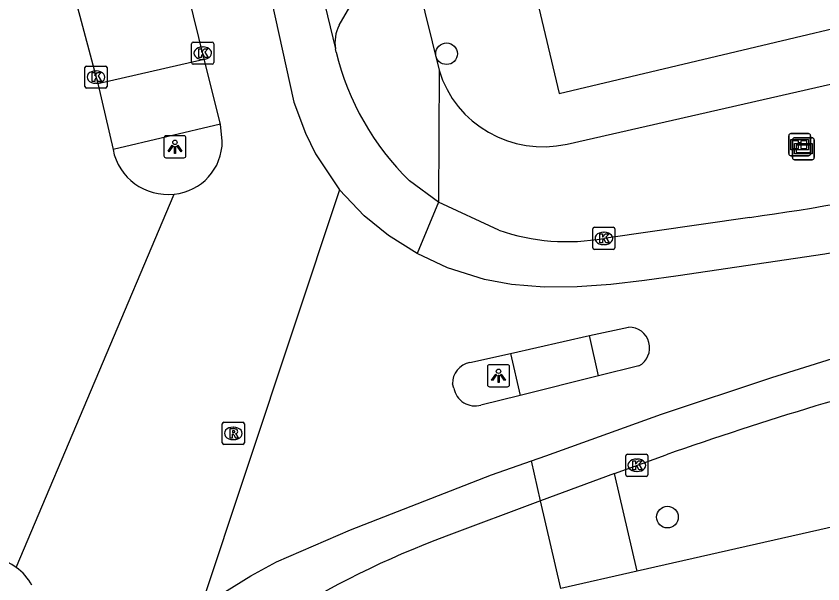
# Model space of a CAD drawing. Extents: x 158461 to 159795, y 387220 to 388672.
# Drawn here: x 159378.88 to 159415.32, y 388181.8 to 388207.47 of the extents above; entities that cross this region are included whole.
import ezdxf

# ---------------------------------------------------------------- set-up
doc = ezdxf.new("R2010")
doc.units = 0
for name, color, linetype in [('IMGEO_Boom', 7, 'Continuous'), ('IMGEO_Informatiebord', 7, 'Continuous'), ('IMGEO_Kolk', 7, 'Continuous'), ('IMGEO_Lichtpunt', 7, 'Continuous'), ('IMGEO_Pand', 7, 'Continuous'), ('IMGEO_Reclamebord', 7, 'Continuous'), ('IMGEO_Rijbaan_lokaal_gesloten', 7, 'Continuous'), ('IMGEO_Rijbaan_lokaal_open', 7, 'Continuous'), ('IMGEO_Rioolput', 7, 'Continuous'), ('IMGEO_Voetpad_open', 7, 'Continuous')]:
    doc.layers.add(name, color=color, linetype=linetype)

msp = doc.modelspace()

# ---------------------------------------------------------------- linework, layer by layer
at = {"layer": 'IMGEO_Boom'}
for centre in [(159398.325, 388205.774), (159408.298, 388184.823)]:
    msp.add_circle(centre, 0.489, dxfattribs=at)
at = {"layer": 'IMGEO_Informatiebord'}
for p, q in [((159413.876, 388202.162), (159414.666, 388202.162)), ((159414.666, 388202.162), (159413.876, 388202.162)), ((159413.776, 388201.262), (159413.776, 388202.062)), ((159413.776, 388202.062), (159413.776, 388201.262)), ((159414.766, 388202.062), (159414.766, 388201.262)), ((159414.766, 388201.262), (159414.766, 388202.062)), ((159414.666, 388201.162), (159413.876, 388201.162)), ((159413.876, 388201.162), (159414.666, 388201.162))]:
    msp.add_line(p, q, dxfattribs=at)
for points in [[(159413.877, 388201.894), (159414.665, 388201.894), (159414.665, 388201.43), (159413.877, 388201.43), (159413.877, 388201.894)], [(159413.942, 388201.829), (159413.942, 388201.495), (159414.217, 388201.495), (159414.218, 388201.708), (159414.322, 388201.709), (159414.323, 388201.495), (159414.6, 388201.495), (159414.6, 388201.829), (159414.324, 388201.829), (159414.324, 388201.749), (159414.218, 388201.749), (159414.218, 388201.829), (159413.942, 388201.829)]]:
    msp.add_lwpolyline(points, dxfattribs=at)
for centre, start, end in [((159413.876, 388202.062), 90, 180), ((159413.876, 388202.062), 90, 180), ((159414.666, 388202.062), 0, 90), ((159414.666, 388202.062), 360, 90), ((159413.876, 388201.262), 180, 270), ((159413.876, 388201.262), 180, 270), ((159414.666, 388201.262), 270, 0), ((159414.666, 388201.262), 270, 0)]:
    msp.add_arc(centre, 0.1, start, end, dxfattribs=at)
at = {"layer": 'IMGEO_Kolk'}
for p, q in [((159386.81, 388205.373), (159386.81, 388206.225)), ((159386.885, 388206.299), (159387.737, 388206.299)), ((159387.811, 388206.225), (159387.811, 388205.373)), ((159387.298, 388206.079), (159387.323, 388206.079)), ((159387.321, 388205.519), (159387.296, 388205.519)), ((159381.989, 388204.292), (159381.989, 388205.144)), ((159382.064, 388205.218), (159382.916, 388205.218)), ((159382.99, 388205.144), (159382.99, 388204.292)), ((159387.737, 388205.299), (159386.885, 388205.299)), ((159382.477, 388204.998), (159382.502, 388204.998)), ((159382.5, 388204.438), (159382.475, 388204.438)), ((159382.916, 388204.218), (159382.064, 388204.218)), ((159404.928, 388196.999), (159404.928, 388197.851)), ((159405.003, 388197.925), (159405.855, 388197.925)), ((159405.929, 388197.851), (159405.929, 388196.999)), ((159405.416, 388197.705), (159405.441, 388197.705)), ((159405.439, 388197.145), (159405.414, 388197.145)), ((159405.855, 388196.925), (159405.003, 388196.925)), ((159406.417, 388186.74), (159406.417, 388187.592)), ((159406.492, 388187.666), (159407.344, 388187.666)), ((159407.418, 388187.592), (159407.418, 388186.74)), ((159406.905, 388187.446), (159406.93, 388187.446)), ((159406.928, 388186.886), (159406.903, 388186.886)), ((159407.344, 388186.666), (159406.492, 388186.666))]:
    msp.add_line(p, q, dxfattribs=at)
for points in [[(159386.81, 388205.373), (159386.81, 388206.225)], [(159386.885, 388206.299), (159387.737, 388206.299)], [(159387.811, 388206.225), (159387.811, 388205.373)], [(159387.131, 388205.999), (159387.254, 388205.999), (159387.254, 388205.848), (159387.384, 388205.999), (159387.548, 388205.999), (159387.402, 388205.848), (159387.555, 388205.599), (159387.403, 388205.599), (159387.318, 388205.763), (159387.254, 388205.696), (159387.254, 388205.599), (159387.131, 388205.599), (159387.131, 388205.999)], [(159381.989, 388204.292), (159381.989, 388205.144)], [(159382.064, 388205.218), (159382.916, 388205.218)], [(159382.99, 388205.144), (159382.99, 388204.292)], [(159387.737, 388205.299), (159386.885, 388205.299)], [(159382.31, 388204.918), (159382.433, 388204.918), (159382.433, 388204.767), (159382.563, 388204.918), (159382.727, 388204.918), (159382.581, 388204.767), (159382.734, 388204.518), (159382.582, 388204.518), (159382.497, 388204.682), (159382.433, 388204.615), (159382.433, 388204.518), (159382.31, 388204.518), (159382.31, 388204.918)], [(159382.916, 388204.218), (159382.064, 388204.218)], [(159404.928, 388196.999), (159404.928, 388197.851)], [(159405.003, 388197.925), (159405.855, 388197.925)], [(159405.929, 388197.851), (159405.929, 388196.999)], [(159405.249, 388197.625), (159405.372, 388197.625), (159405.372, 388197.474), (159405.502, 388197.625), (159405.666, 388197.625), (159405.52, 388197.474), (159405.673, 388197.225), (159405.521, 388197.225), (159405.436, 388197.389), (159405.372, 388197.322), (159405.372, 388197.225), (159405.249, 388197.225), (159405.249, 388197.625)], [(159405.855, 388196.925), (159405.003, 388196.925)], [(159406.417, 388186.74), (159406.417, 388187.592)], [(159406.492, 388187.666), (159407.344, 388187.666)], [(159407.418, 388187.592), (159407.418, 388186.74)], [(159406.738, 388187.366), (159406.861, 388187.366), (159406.861, 388187.215), (159406.991, 388187.366), (159407.155, 388187.366), (159407.009, 388187.215), (159407.162, 388186.966), (159407.01, 388186.966), (159406.925, 388187.13), (159406.861, 388187.063), (159406.861, 388186.966), (159406.738, 388186.966), (159406.738, 388187.366)], [(159407.344, 388186.666), (159406.492, 388186.666)]]:
    msp.add_lwpolyline(points, dxfattribs=at)
for centre, start, end in [((159386.887, 388206.223), 91.552, 178.448), ((159386.887, 388206.223), 91.552, 178.448), ((159387.735, 388206.223), 1.552, 88.448), ((159387.735, 388206.223), 1.552, 88.448), ((159382.066, 388205.142), 91.552, 178.448), ((159382.066, 388205.142), 91.552, 178.448), ((159382.914, 388205.142), 1.552, 88.448), ((159382.914, 388205.142), 1.552, 88.448), ((159386.887, 388205.375), 181.552, 268.448), ((159386.887, 388205.375), 181.552, 268.448), ((159387.735, 388205.375), 271.552, 358.448), ((159387.735, 388205.375), 271.552, 358.448), ((159382.066, 388204.294), 181.552, 268.448), ((159382.066, 388204.294), 181.552, 268.448), ((159382.914, 388204.294), 271.552, 358.448), ((159382.914, 388204.294), 271.552, 358.448), ((159405.005, 388197.849), 91.552, 178.448), ((159405.005, 388197.849), 91.552, 178.448), ((159405.853, 388197.849), 1.552, 88.448), ((159405.853, 388197.849), 1.552, 88.448), ((159405.005, 388197.001), 181.552, 268.448), ((159405.005, 388197.001), 181.552, 268.448), ((159405.853, 388197.001), 271.552, 358.448), ((159405.853, 388197.001), 271.552, 358.448), ((159406.494, 388187.59), 91.552, 178.448), ((159406.494, 388187.59), 91.552, 178.448), ((159407.342, 388187.59), 1.552, 88.448), ((159407.342, 388187.59), 1.552, 88.448), ((159406.494, 388186.742), 181.552, 268.448), ((159406.494, 388186.742), 181.552, 268.448), ((159407.342, 388186.742), 271.552, 358.448), ((159407.342, 388186.742), 271.552, 358.448)]:
    msp.add_arc(centre, 0.0765, start, end, dxfattribs=at)
for centre, major_axis, ratio, start_param, end_param in [((159387.297, 388205.799), (-0.387, 0.002), 0.722429, 4.712389, 7.853982), ((159387.322, 388205.799), (-0.39, 0.002), 0.717154, 1.570796, 4.712389), ((159382.476, 388204.718), (-0.387, 0.002), 0.722429, 4.712389, 7.853982), ((159382.501, 388204.718), (-0.39, 0.002), 0.717154, 1.570796, 4.712389), ((159405.415, 388197.425), (-0.387, 0.002), 0.722429, 4.712389, 7.853982), ((159405.44, 388197.425), (-0.39, 0.002), 0.717154, 1.570796, 4.712389), ((159406.904, 388187.166), (-0.387, 0.002), 0.722429, 4.712389, 7.853982), ((159406.929, 388187.166), (-0.39, 0.002), 0.717154, 1.570796, 4.712389)]:
    msp.add_ellipse(centre, major_axis=major_axis, ratio=ratio, start_param=start_param, end_param=end_param, dxfattribs=at)
at = {"layer": 'IMGEO_Lichtpunt'}
for p, q in [((159385.557, 388201.969), (159385.557, 388201.162)), ((159385.557, 388201.969), (159385.557, 388201.162)), ((159386.459, 388202.064), (159385.651, 388202.064)), ((159386.459, 388202.064), (159385.651, 388202.064)), ((159386.553, 388201.162), (159386.553, 388201.969)), ((159386.553, 388201.162), (159386.553, 388201.969)), ((159385.651, 388201.068), (159386.459, 388201.068)), ((159385.651, 388201.068), (159386.459, 388201.068)), ((159400.171, 388191.62), (159400.171, 388190.813)), ((159400.171, 388191.62), (159400.171, 388190.813)), ((159401.073, 388191.715), (159400.265, 388191.715)), ((159401.073, 388191.715), (159400.265, 388191.715)), ((159401.167, 388190.813), (159401.167, 388191.62)), ((159401.167, 388190.813), (159401.167, 388191.62)), ((159400.265, 388190.719), (159401.073, 388190.719)), ((159400.265, 388190.719), (159401.073, 388190.719))]:
    msp.add_line(p, q, dxfattribs=at)
for points in [[(159385.931, 388201.633), (159385.97, 388201.605), (159385.782, 388201.343), (159385.744, 388201.37), (159385.931, 388201.633)], [(159386.033, 388201.585), (159386.08, 388201.585), (159386.08, 388201.263), (159386.033, 388201.263), (159386.033, 388201.585)], [(159386.143, 388201.605), (159386.181, 388201.632), (159386.368, 388201.37), (159386.329, 388201.342), (159386.143, 388201.605)], [(159400.545, 388191.284), (159400.584, 388191.256), (159400.396, 388190.994), (159400.358, 388191.021), (159400.545, 388191.284)], [(159400.647, 388191.236), (159400.694, 388191.236), (159400.694, 388190.914), (159400.647, 388190.914), (159400.647, 388191.236)], [(159400.757, 388191.256), (159400.795, 388191.283), (159400.982, 388191.021), (159400.943, 388190.993), (159400.757, 388191.256)]]:
    msp.add_lwpolyline(points, dxfattribs=at)
for centre in [(159386.056, 388201.767), (159400.67, 388191.418)]:
    msp.add_circle(centre, 0.0994, dxfattribs=at)
for centre, start, end in [((159385.651, 388201.969), 90, 180), ((159385.651, 388201.969), 90, 180), ((159386.459, 388201.969), 0, 90), ((159386.459, 388201.969), 0, 90), ((159385.651, 388201.162), 180, 270), ((159385.651, 388201.162), 180, 270), ((159386.459, 388201.162), 270, 0), ((159386.459, 388201.162), 270, 360), ((159400.265, 388191.62), 90, 180), ((159400.265, 388191.62), 90, 180), ((159401.073, 388191.62), 0, 90), ((159401.073, 388191.62), 0, 90), ((159400.265, 388190.813), 180, 270), ((159400.265, 388190.813), 180, 270), ((159401.073, 388190.813), 270, 0), ((159401.073, 388190.813), 270, 360)]:
    msp.add_arc(centre, 0.0946, start, end, dxfattribs=at)
at = {"layer": 'IMGEO_Pand'}
msp.add_lwpolyline([(159399.18, 388221.837), (159403.416, 388203.976), (159426.753, 388209.544), (159433.96, 388211.263)], dxfattribs=at)
at = {"layer": 'IMGEO_Reclamebord'}
for p, q in [((159413.942, 388201.077), (159413.942, 388201.877)), ((159413.942, 388201.877), (159413.942, 388201.077)), ((159414.042, 388201.977), (159414.832, 388201.977)), ((159414.832, 388201.977), (159414.042, 388201.977)), ((159414.932, 388201.877), (159414.932, 388201.077)), ((159414.932, 388201.077), (159414.932, 388201.877)), ((159414.832, 388200.977), (159414.042, 388200.977)), ((159414.042, 388200.977), (159414.832, 388200.977))]:
    msp.add_line(p, q, dxfattribs=at)
for points in [[(159414.043, 388201.709), (159414.831, 388201.709), (159414.831, 388201.245), (159414.043, 388201.245), (159414.043, 388201.709)], [(159414.108, 388201.644), (159414.108, 388201.31), (159414.766, 388201.31), (159414.766, 388201.644), (159414.108, 388201.644)]]:
    msp.add_lwpolyline(points, dxfattribs=at)
for centre, start, end in [((159414.042, 388201.877), 90, 180), ((159414.042, 388201.877), 90, 180), ((159414.832, 388201.877), 0, 90), ((159414.832, 388201.877), 360, 90), ((159414.042, 388201.077), 180, 270), ((159414.042, 388201.077), 180, 270), ((159414.832, 388201.077), 270, 0), ((159414.832, 388201.077), 270, 0)]:
    msp.add_arc(centre, 0.1, start, end, dxfattribs=at)
at = {"layer": 'IMGEO_Rijbaan_lokaal_gesloten'}
for points in [[(159381.045, 388258.223), (159382.958, 388250), (159387.296, 388231.524), (159391.348, 388214.089), (159393.3, 388205.992)], [(159607.838, 388245.417), (159603.807, 388243.497), (159599.618, 388241.693), (159597.657, 388240.796), (159595.242, 388239.856), (159592.211, 388238.767), (159589.69, 388238.075), (159586.637, 388237.162), (159562.502, 388230.789), (159533.785, 388223.662), (159496.404, 388214.991), (159473.197, 388209.649), (159438.275, 388201.508), (159421.968, 388197.936), (159415.412, 388196.71), (159408.779, 388195.726), (159407.256, 388195.517), (159405.737, 388195.341), (159404.226, 388195.23), (159402.729, 388195.219), (159401.249, 388195.339), (159400.032, 388195.564), (159398.362, 388196.096), (159396.992, 388196.744)], [(159389.571, 388212.026), (159391.419, 388203.59), (159391.957, 388202.185), (159392.397, 388201.246), (159393.488, 388199.619)], [(159387.377, 388205.531), (159386.153, 388210.507), (159386.001, 388211.134)], [(159381.186, 388209.817), (159381.594, 388208.092), (159382.565, 388204.434)], [(159393.335, 388205.845), (159393.3, 388205.992)], [(159388.119, 388202.59), (159387.377, 388205.531)], [(159382.565, 388204.434), (159383.258, 388201.444)], [(159402.156, 388187.368), (159402.8, 388187.594), (159408.031, 388189.473), (159413.008, 388191.139), (159420.999, 388193.638), (159425.182, 388194.781), (159432.266, 388196.553), (159445.157, 388199.592), (159464.662, 388204.03), (159465.134, 388202.012)], [(159388.19, 388201.823), (159388.119, 388202.59)], [(159397.956, 388199.069), (159396.655, 388200.03)], [(159393.488, 388199.619), (159387.227, 388180.77)], [(159396.992, 388196.744), (159395.704, 388197.556), (159394.608, 388198.444), (159393.488, 388199.619)], [(159378.89, 388182.55), (159386.015, 388199.431)], [(159397.956, 388199.069), (159396.992, 388196.744)], [(159400.68, 388197.794), (159397.956, 388199.069)], [(159412.027, 388198.374), (159405.429, 388197.425)], [(159404.776, 388193.036), (159406.544, 388193.413)], [(159401.211, 388192.227), (159404.776, 388193.036)], [(159399.371, 388191.809), (159401.211, 388192.227)], [(159407.013, 388191.656), (159405.191, 388191.211)], [(159405.191, 388191.211), (159401.643, 388190.324)], [(159398.658, 388190.646), (159398.587, 388190.854)], [(159401.643, 388190.324), (159399.875, 388189.89)], [(159405.913, 388186.802), (159408.235, 388187.637)], [(159387.227, 388180.77), (159389.477, 388182.172), (159390.635, 388182.802), (159393.984, 388184.251), (159400.35, 388186.735), (159402.156, 388187.368)], [(159402.566, 388185.553), (159402.156, 388187.368)], [(159405.913, 388186.802), (159402.566, 388185.553)], [(159402.566, 388185.553), (159398.298, 388183.958)]]:
    msp.add_lwpolyline(points, dxfattribs=at)
for centre, radius, start, end in [((159405.125, 388208.721), 12.136, 193.7093, 225.738), ((159385.81, 388201.802), 2.38, 274.9375, 0.5032), ((159385.715, 388201.915), 2.502, 190.8411, 276.8895), ((159393.78, 388327.143), 130.056, 278.06521, 282.02825), ((159403.762, 388206.716), 9.439, 250.9424, 280.1716), ((159406.557, 388192.475), 0.938, 299.1233, 90.768), ((159399.552, 388190.861), 0.965, 100.7878, 180.4442), ((159461.39, 388036.347), 160.356, 104.27045, 109.35857), ((159399.607, 388190.815), 0.964, 190.1282, 286.1747), ((159413.177, 388144.139), 42.508, 110.4886, 133.5707), ((159377.42, 388180.559), 2.475, 53.5565, 137.6273), ((159377.434, 388180.568), 2.459, 28.5101, 53.7009)]:
    msp.add_arc(centre, radius, start, end, dxfattribs=at)
at = {"layer": 'IMGEO_Rijbaan_lokaal_open'}
for points in [[(159423.725, 388188.806), (159424.935, 388183.43), (159422.713, 388182.91), (159418.848, 388185.084), (159406.929, 388182.383)], [(159406.929, 388182.383), (159403.483, 388181.602)]]:
    msp.add_lwpolyline(points, dxfattribs=at)
at = {"layer": 'IMGEO_Rioolput'}
for p, q in [((159388.193, 388188.183), (159388.193, 388189.035)), ((159388.268, 388189.109), (159389.12, 388189.109)), ((159389.194, 388189.035), (159389.194, 388188.183)), ((159388.681, 388188.889), (159388.706, 388188.889)), ((159388.704, 388188.329), (159388.679, 388188.329)), ((159389.12, 388188.109), (159388.268, 388188.109))]:
    msp.add_line(p, q, dxfattribs=at)
for points in [[(159388.193, 388188.183), (159388.193, 388189.035)], [(159388.268, 388189.109), (159389.12, 388189.109)], [(159389.194, 388189.035), (159389.194, 388188.183)], [(159388.782, 388188.807), (159388.53, 388188.809), (159388.53, 388188.409)], [(159388.708, 388188.728), (159388.654, 388188.728), (159388.654, 388188.647)], [(159388.654, 388188.647), (159388.706, 388188.647)], [(159388.53, 388188.409), (159388.654, 388188.409), (159388.654, 388188.571), (159388.665, 388188.571)], [(159388.712, 388188.542), (159388.783, 388188.409), (159388.923, 388188.409), (159388.858, 388188.535)], [(159389.12, 388188.109), (159388.268, 388188.109)]]:
    msp.add_lwpolyline(points, dxfattribs=at)
for centre, radius, start, end in [((159388.27, 388189.033), 0.0765, 91.552, 178.448), ((159388.27, 388189.033), 0.0765, 91.552, 178.448), ((159389.118, 388189.033), 0.0765, 1.552, 88.448), ((159389.118, 388189.033), 0.0765, 1.552, 88.448), ((159388.69, 388188.836), 0.19, 274.7715, 282.9687), ((159388.714, 388188.632), 0.0964, 77.0061, 93.1865), ((159388.728, 388188.689), 0.0378, 276.6634, 79.6772), ((159388.781, 388188.697), 0.109, 350.3612, 89.416), ((159388.779, 388188.697), 0.112, 277.5842, 350.9817), ((159388.664, 388188.518), 0.0533, 26.0293, 88.6989), ((159388.763, 388188.482), 0.108, 29.5134, 73.7905), ((159388.27, 388188.185), 0.0765, 181.552, 268.448), ((159388.27, 388188.185), 0.0765, 181.552, 268.448), ((159389.118, 388188.185), 0.0765, 271.552, 358.448), ((159389.118, 388188.185), 0.0765, 271.552, 358.448)]:
    msp.add_arc(centre, radius, start, end, dxfattribs=at)
for centre, major_axis, ratio, start_param, end_param in [((159388.68, 388188.609), (-0.387, 0.002), 0.722429, 4.712389, 7.853982), ((159388.705, 388188.609), (-0.39, 0.002), 0.717154, 1.570796, 4.712389)]:
    msp.add_ellipse(centre, major_axis=major_axis, ratio=ratio, start_param=start_param, end_param=end_param, dxfattribs=at)
at = {"layer": 'IMGEO_Voetpad_open'}
for points in [[(159394.118, 388220.717), (159397.983, 388205.025)], [(159403.765, 388201.688), (159434.555, 388208.725)], [(159393.466, 388207.059), (159394.27, 388208.448)], [(159382.565, 388204.434), (159387.377, 388205.531)], [(159397.983, 388205.025), (159397.956, 388199.069)], [(159388.119, 388202.59), (159383.258, 388201.444)], [(159405.191, 388191.211), (159404.776, 388193.036)], [(159401.211, 388192.227), (159401.643, 388190.324)], [(159406.929, 388182.383), (159405.913, 388186.802)], [(159403.483, 388181.602), (159402.566, 388185.553)]]:
    msp.add_lwpolyline(points, dxfattribs=at)
for centre, radius, start, end in [((159395.1, 388206.258), 1.819, 153.894, 188.4201), ((159402.672, 388206.472), 4.908, 197.1531, 282.8653)]:
    msp.add_arc(centre, radius, start, end, dxfattribs=at)

doc.saveas('drawing.dxf')
